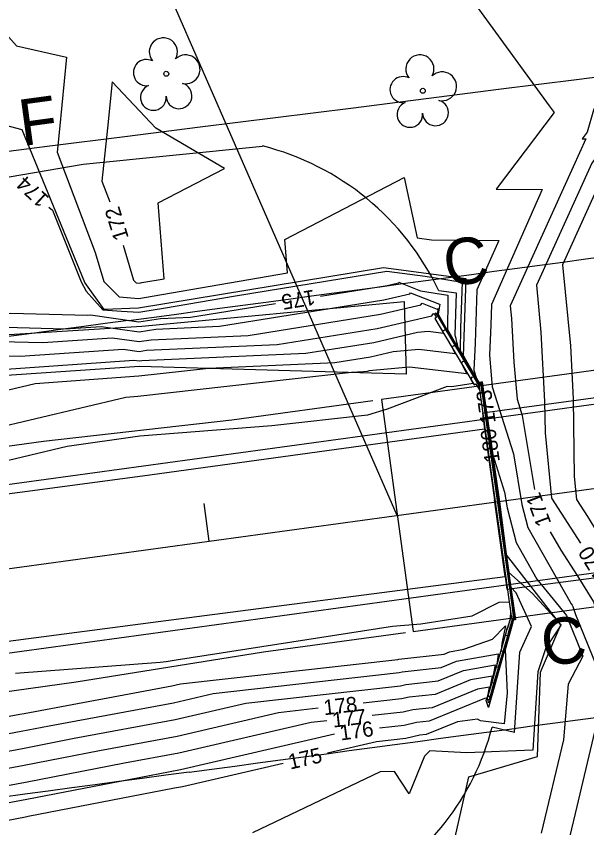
# Model space of a CAD drawing. Extents: x 2086416 to 2115205, y 575507 to 632762.
# Drawn here: x 2111990.8 to 2112066, y 581680.5 to 581787.3 of the extents above; entities that cross this region are included whole.
import ezdxf

# ---------------------------------------------------------------- set-up
doc = ezdxf.new("R2010")
doc.units = 0
for name, color, linetype in [('DTM Contours Major', 7, 'Continuous'), ('DTM Contours Major Text', 7, 'Continuous'), ('DTM Contours Minor', 7, 'Continuous'), ('DTM Contours Minor Text', 7, 'Continuous'), ('Exist Hydro Stream or Body of Water', 7, 'Continuous'), ('Exist Hydrographic FEMA Cross Section', 7, 'Continuous'), ('Exist Right of Way Line', 7, 'Continuous'), ('Exist Roads EOP', 7, 'Continuous'), ('Exist Structure Major Bridge WW', 7, 'Continuous'), ('Exist Structure Major Deck Tunnel Box Culvert', 7, 'Continuous'), ('Exist Vegetation Tree CELL', 7, 'Continuous'), ('Exist Vegetation Woods Line', 7, 'Continuous'), ('Prop EOT', 7, 'Continuous'), ('Prop Horizontal Alignment', 7, 'Continuous'), ('Prop Horizontal Alignment Station Label', 7, 'Continuous'), ('Prop Horizontal Alignment Tick Small', 7, 'Continuous'), ('Prop Paved Shoulder', 7, 'Continuous'), ('Prop Roadway Bridge', 7, 'Continuous'), ('Prop SS Cut Line', 7, 'Continuous'), ('Prop SS Cut Text', 7, 'Continuous'), ('Prop SS Fill Line', 7, 'Continuous'), ('Prop SS Fill Text', 7, 'Continuous')]:
    doc.layers.add(name, color=color, linetype=linetype)

# ---------------------------------------------------------------- blocks, each defined once
blk = doc.blocks.new('EXIST VEGETATION TREE')
at = {"layer": 'Exist Vegetation Tree CELL'}
blk.add_line((0, 0), (0, 0), dxfattribs=at)
blk.add_circle((0, 0), 0.00652, dxfattribs=at)
for centre, radius, start, end in [((-0.0077, 0.0575), 0.0371, 330.1651, 219.7134), ((0.051, 0.0118), 0.038, 257.1011, 134.1999), ((-0.0521, 0.0031), 0.0345, 62.6636, 279.3457), ((-0.0341, -0.0624), 0.0338, 111.5671, 6.231), ((0.0335, -0.058), 0.034, 181.2822, 74.56)]:
    blk.add_arc(centre, radius, start, end, dxfattribs=at)

msp = doc.modelspace()

# ---------------------------------------------------------------- linework, layer by layer
at = {"layer": 'DTM Contours Major'}
for points in [[(2112093.8, 581744.76), (2112090.04, 581754.01), (2112084.44, 581764.89), (2112082, 581767.92), (2112071.78, 581774.96), (2112068.21, 581770.09), (2112066.69, 581768), (2112059.39, 581751.91), (2112059.99, 581745.75), (2112060.47, 581736.61), (2112060.52, 581732.47), (2112061.37, 581723.88), (2112065.2, 581717.95)], [(2112030.94, 581750.48), (2112039.72, 581751.9), (2112041.22, 581752.25), (2112041.27, 581752.31), (2112044.1, 581751.19), (2112047.71, 581750.59), (2112047.72, 581749.96), (2112047.67, 581746.1), (2112048.74, 581744.23), (2112050.09, 581742.01), (2112051.84, 581738.98), (2112051.84, 581739), (2112051.9, 581739.01), (2112052.22, 581739.11), (2112054.23, 581725.19), (2112054.99, 581719.4), (2112055.55, 581715.42), (2112056.63, 581707.92), (2112056.64, 581707.84), (2112056.36, 581707.81), (2112056.35, 581707.81), (2112056.35, 581707.8), (2112056.34, 581707.75), (2112056.18, 581707.22), (2112055.26, 581703.9), (2112055.52, 581698.24), (2112055.12, 581694.18), (2112052.03, 581694.55), (2112051.64, 581694.79), (2112049, 581694.43), (2112044.87, 581692.75), (2112044.04, 581692.66), (2112042.16, 581692.24), (2112038.33, 581691.81), (2112031.87, 581690.31)], [(2111925.76, 581740.81), (2111939.96, 581741.82), (2111942.79, 581742.12), (2111957.22, 581743.14), (2111973.76, 581745.6), (2111976.3, 581745.78), (2111990.11, 581748.26), (2112000.27, 581747.97), (2112000.62, 581748), (2112007.02, 581747.09), (2112009.87, 581747.54), (2112013.82, 581747.72), (2112025.01, 581749.52)], [(2112052.88, 581733.8), (2112052.83, 581734.18), (2112052.14, 581738.94), (2112052.03, 581738.9), (2112051.84, 581738.88), (2112051.83, 581738.81), (2112051.24, 581739.82), (2112048.65, 581744.06), (2112048.58, 581743.9), (2112048.44, 581743.93), (2112048.38, 581743.81), (2112048.2, 581743.84), (2112048.69, 581742.9), (2112043.9, 581743.46), (2112040.53, 581743.16), (2112037.52, 581742.46), (2112032.82, 581741.7), (2112016.21, 581740.97), (2112007.01, 581739.93), (2111993.35, 581738.95), (2111987.18, 581737.48), (2111979.95, 581737.18), (2111962.62, 581735.88)], [(2111984.3, 581691.85), (2111991.51, 581693.19), (2111995.2, 581693.9), (2112011.56, 581696.95), (2112016.81, 581698.17), (2112041.29, 581700.92), (2112041.72, 581701.02), (2112046.84, 581701.59), (2112048.85, 581702.41), (2112054.34, 581703.38), (2112054.34, 581703.36), (2112054.13, 581701.68), (2112054.22, 581701.66), (2112054.39, 581701.62), (2112055.99, 581706.94), (2112056.23, 581707.78), (2112056.23, 581707.97), (2112056.4, 581707.99), (2112056.49, 581708), (2112056.39, 581708.74), (2112056.03, 581711.2), (2112053.69, 581727.85)], [(2112026.02, 581688.95), (2112012.75, 581685.87), (2112011.72, 581685.68), (2111992.43, 581681.95), (2111992.08, 581681.89), (2111986.82, 581680.87), (2111963.21, 581673.22), (2111949.06, 581671.62), (2111934.77, 581668.82), (2111928.47, 581668.07)]]:
    msp.add_lwpolyline(points, dxfattribs=at)
at = {"layer": 'DTM Contours Minor'}
for points in [[(2112088.83, 581814.72), (2112079.12, 581800.73), (2112078.14, 581799.13), (2112071.05, 581784.53), (2112066.9, 581774.98), (2112066.08, 581772.08), (2112065.42, 581771.2), (2112065.88, 581771.2), (2112064.24, 581767.51), (2112055.95, 581749.21), (2112056.11, 581747.54), (2112056.41, 581741.81), (2112056.85, 581736.91), (2112057.52, 581734.78), (2112059.14, 581725.01)], [(2112066.28, 581795.74), (2112048, 581793.55), (2112061.06, 581775.54), (2112061.72, 581774.65), (2112054.08, 581764.55), (2112060.15, 581764.51), (2112053.46, 581749.4), (2112053.37, 581746.7), (2112053.2, 581742.71), (2112053.57, 581738.55), (2112056.36, 581729.73), (2112057.47, 581723.04), (2112058.24, 581720.01), (2112063.98, 581709.95), (2112064.08, 581709.79), (2112064.18, 581709.63), (2112064.52, 581708.58), (2112068.43, 581698.96)], [(2111985.53, 581789.47), (2111990.87, 581783.42), (2111997.45, 581781.94), (2111996.55, 581772.46), (2111996.22, 581769.42), (2112001.25, 581756.24), (2112002.41, 581752.4), (2112004.43, 581750.39), (2112007.02, 581750.16), (2112008.77, 581750.47), (2112026.58, 581753.57), (2112026.24, 581757.95), (2112041.95, 581766.09), (2112043.66, 581758.15), (2112045.56, 581757.88), (2112054.43, 581757.82), (2112051.55, 581751.32), (2112051.3, 581744.31), (2112051.15, 581740.72), (2112051.49, 581739.66), (2112051.84, 581739.05), (2112051.84, 581739.05), (2112051.85, 581739.05), (2112052.25, 581739.18), (2112052.29, 581738.92)], [(2112018.28, 581767.31), (2112009.22, 581772.58), (2112003.47, 581778.68), (2112002.89, 581772.59), (2112002.13, 581765.62), (2112003.16, 581762.91)], [(2112090.84, 581746.67), (2112087.88, 581753.93), (2112083.49, 581762.46), (2112080.05, 581766.74), (2112072.78, 581771.75), (2112070.24, 581768.28), (2112067.06, 581763.93), (2112062.83, 581754.6), (2112063.87, 581743.96), (2112064.24, 581736.95), (2112064.38, 581726.75), (2112064.67, 581723.71), (2112066.11, 581721.48), (2112068.07, 581718.32), (2112071.42, 581714.16), (2112071.68, 581713.88)], [(2112004.94, 581757.18), (2112006.32, 581752.58), (2112006.66, 581752.25), (2112007.09, 581752.21), (2112007.38, 581752.26), (2112010.34, 581752.77), (2112009.55, 581762.78), (2112018.28, 581767.31)], [(2111995.16, 581762.21), (2111995.62, 581761.79), (2111999.42, 581752.35), (2112000.05, 581751.13), (2112002.24, 581748.66), (2112004.72, 581748.49), (2112007, 581748.39), (2112007.53, 581748.48), (2112010.25, 581748.91), (2112019.76, 581750.54), (2112039.66, 581753.78), (2112044.71, 581753.1), (2112049.6, 581752.31), (2112049.39, 581746.33), (2112049.35, 581743.32), (2112049.57, 581742.92), (2112049.86, 581742.44), (2112051.84, 581739.01), (2112051.84, 581739.02), (2112051.87, 581739.03), (2112052.24, 581739.15), (2112054.51, 581723.4), (2112055.37, 581716.84), (2112055.45, 581716.26), (2112055.77, 581714.08), (2112058.85, 581711.31), (2112062.23, 581707.68), (2112062.59, 581707.23), (2112062.61, 581707.18), (2112062.4, 581706.79), (2112060.65, 581704.16), (2112059.58, 581701), (2112058.9, 581690.72), (2112050.19, 581690.33), (2112045.35, 581690.6), (2112044.66, 581689.92), (2112042.62, 581684.93), (2112040.71, 581687.89), (2112038.81, 581687.86), (2112021.96, 581679.82)], [(2111989.42, 581746.39), (2111997.31, 581746.17), (2112002.05, 581746.5), (2112007.03, 581745.79), (2112009.25, 581746.14), (2112017.62, 581746.51), (2112039.28, 581750.01), (2112042.69, 581750.8), (2112042.79, 581750.94), (2112046.63, 581749.42), (2112046.67, 581749.44), (2112046.44, 581748.1), (2112047.9, 581745.54), (2112050.32, 581741.57), (2112051.84, 581738.94), (2112051.84, 581738.98), (2112051.92, 581738.99), (2112052.2, 581739.08), (2112053.95, 581726.99), (2112054.61, 581721.96), (2112055.65, 581714.57), (2112056.58, 581708.08), (2112056.61, 581707.88), (2112056.37, 581707.84), (2112056.33, 581707.84), (2112056.33, 581707.79), (2112056.27, 581707.59), (2112055.52, 581705.09), (2112053.13, 581696.5), (2112053.06, 581696.33), (2112052.78, 581697.26), (2112052.76, 581697.27), (2112052.79, 581697.38), (2112052.82, 581697.54), (2112052.56, 581697.49), (2112045.26, 581694.52), (2112043.57, 581694.33), (2112041.98, 581693.97), (2112038.71, 581693.61)], [(2111988.73, 581744.52), (2111994.35, 581744.36), (2112003.48, 581745), (2112007.05, 581744.49), (2112008.64, 581744.74), (2112021.42, 581745.31), (2112038.84, 581748.12), (2112044.16, 581749.36), (2112044.32, 581749.57), (2112046.31, 581748.78), (2112046.43, 581748.85), (2112046.31, 581748.16), (2112047.06, 581746.85), (2112050.55, 581741.13), (2112051.83, 581738.91), (2112051.84, 581738.95), (2112051.95, 581738.97), (2112052.19, 581739.04), (2112053.67, 581728.79), (2112054.23, 581724.52), (2112055.74, 581713.73), (2112056.53, 581708.25), (2112056.58, 581707.91), (2112056.38, 581707.88), (2112056.3, 581707.87), (2112056.3, 581707.79), (2112056.2, 581707.43), (2112054.86, 581702.97), (2112053.32, 581697.44), (2112053.11, 581696.9), (2112052.99, 581697.31), (2112052.84, 581697.36), (2112053.01, 581698.03), (2112053.2, 581699), (2112051.63, 581698.72), (2112045.65, 581696.29), (2112043.11, 581696), (2112041.81, 581695.71), (2112037.73, 581695.25)], [(2111988.04, 581742.65), (2111991.38, 581742.56), (2112004.92, 581743.5), (2112007.06, 581743.19), (2112008.02, 581743.35), (2112025.22, 581744.11), (2112038.4, 581746.24), (2112045.62, 581747.91), (2112045.84, 581748.21), (2112045.99, 581748.15), (2112046.19, 581748.25), (2112046.19, 581748.22), (2112046.22, 581748.15), (2112050.78, 581740.69), (2112051.83, 581738.88), (2112051.84, 581738.93), (2112051.98, 581738.95), (2112052.17, 581739.01), (2112053.39, 581730.58), (2112053.85, 581727.08), (2112055.84, 581712.89), (2112056.48, 581708.41), (2112056.55, 581707.94), (2112056.38, 581707.92), (2112056.28, 581707.9), (2112056.28, 581707.79), (2112056.13, 581707.27), (2112054.2, 581700.85), (2112053.51, 581698.37), (2112053.25, 581697.7), (2112053.08, 581697.81), (2112053.02, 581697.83), (2112053.24, 581698.67), (2112053.58, 581700.46), (2112050.71, 581699.95), (2112046.05, 581698.05), (2112042.64, 581697.67), (2112041.63, 581697.45), (2112036.58, 581696.88)], [(2111972.02, 581687.28), (2111991.69, 581690.94), (2111998.5, 581692.26), (2112011.8, 581694.74), (2112021.11, 581696.9), (2112041.46, 581699.18), (2112042.18, 581699.34), (2112046.44, 581699.82), (2112049.78, 581701.18), (2112053.96, 581701.92), (2112053.57, 581699.86), (2112053.53, 581699.59), (2112053.55, 581699.59), (2112053.78, 581699.53), (2112056.06, 581707.1), (2112056.25, 581707.78), (2112056.25, 581707.93), (2112056.39, 581707.95), (2112056.52, 581707.97), (2112056.43, 581708.57), (2112055.94, 581712.04), (2112053.47, 581729.64), (2112053.11, 581732.38), (2112052.15, 581738.97), (2112052, 581738.92), (2112051.84, 581738.9), (2112051.83, 581738.84), (2112051.01, 581740.26), (2112047.38, 581746.2), (2112047.29, 581745.96), (2112047.22, 581745.98), (2112047.2, 581745.92), (2112046.94, 581745.97), (2112047.14, 581745.57), (2112045.12, 581745.81), (2112043.7, 581745.68), (2112037.96, 581744.35), (2112029.02, 581742.91), (2112007.4, 581741.95), (2112007.08, 581741.9), (2112006.35, 581742), (2111988.9, 581740.79)], [(2111972.86, 581692), (2111991.32, 581695.44), (2111991.89, 581695.55), (2112011.33, 581699.17), (2112012.5, 581699.44), (2112041.11, 581702.66), (2112041.25, 581702.69), (2112047.23, 581703.36), (2112047.92, 581703.64), (2112049.83, 581703.98), (2112053.59, 581705.33), (2112055.33, 581707.05), (2112054.85, 581704.75), (2112054.73, 581703.77), (2112054.9, 581703.73), (2112054.99, 581703.71), (2112055.92, 581706.78), (2112056.21, 581707.78), (2112056.21, 581708), (2112056.41, 581708.03), (2112056.46, 581708.03), (2112056.34, 581708.9), (2112056.13, 581710.35), (2112052.7, 581734.75), (2112052.54, 581735.97), (2112052.12, 581738.9), (2112052.05, 581738.88), (2112051.85, 581738.85), (2112051.83, 581738.77), (2112051.47, 581739.38), (2112049.92, 581741.93), (2112049.87, 581741.83), (2112049.66, 581741.88), (2112049.57, 581741.7), (2112049.46, 581741.72), (2112050.23, 581740.24), (2112042.68, 581741.12), (2112037.37, 581740.64), (2112037.08, 581740.57), (2112036.62, 581740.5), (2112035.02, 581740.43), (2112006.85, 581737.26), (2112005.29, 581737.15), (2111987.47, 581732.91)], [(2111990.76, 581700.83), (2112009.81, 581702.3), (2112010.62, 581702.39), (2112011.92, 581702.59), (2112040.43, 581707.04), (2112044.17, 581707.34), (2112050.92, 581708.39), (2112054.47, 581710.17), (2112055.79, 581710.24), (2112055.98, 581709.04), (2112055.93, 581707.96), (2112055.56, 581706.75), (2112055.49, 581706.77), (2112055.35, 581706.12), (2112055.32, 581705.86), (2112055.57, 581705.81), (2112055.6, 581705.8), (2112055.84, 581706.62), (2112056.18, 581707.77), (2112056.18, 581708.03), (2112056.41, 581708.06), (2112056.43, 581708.07), (2112056.29, 581709.07), (2112056.23, 581709.51), (2112052.32, 581737.31), (2112052.26, 581737.77), (2112052.1, 581738.87), (2112052.08, 581738.86), (2112051.85, 581738.83), (2112051.82, 581738.74), (2112051.71, 581738.94), (2112051.18, 581739.8), (2112051.17, 581739.77), (2112050.87, 581739.83), (2112050.75, 581739.59), (2112050.72, 581739.6), (2112051.05, 581738.96), (2112048.26, 581738.52), (2112047.64, 581738.59), (2112039.72, 581735.59), (2112037.13, 581734.8), (2112024.52, 581733.41), (2112007.14, 581732.06), (2111997.58, 581730.68), (2111987.77, 581728.34)], [(2112053.15, 581732.98), (2112053.64, 581729.6), (2112055.19, 581724.68), (2112055.54, 581722.6), (2112056.71, 581718.04), (2112059.45, 581713.23), (2112063.34, 581708.44), (2112065.52, 581703.07), (2112063.58, 581699.41), (2112062.95, 581692.04), (2112060.03, 581679.77)], [(2112061.21, 581719.46), (2112062.6, 581717.03), (2112064.76, 581713.69), (2112066.89, 581710.24), (2112070.14, 581700.28), (2112072.84, 581697.24), (2112070.63, 581692.11), (2112066.05, 581673.08), (2112062.82, 581653.08), (2112059.86, 581649.8), (2112053.49, 581643.44), (2112049.37, 581635.99)], [(2112030.61, 581696.21), (2112025.42, 581695.63), (2112012.04, 581692.52), (2112001.8, 581690.61), (2111991.88, 581688.69), (2111977.03, 581685.93), (2111962.38, 581683.09), (2111953.41, 581681.8), (2111943.32, 581680.88), (2111929.54, 581678.91), (2111913.53, 581677.46), (2111903.25, 581675.52), (2111889.81, 581672.88), (2111877.32, 581670.52), (2111860.03, 581667.11), (2111854.99, 581666.74), (2111846.39, 581665.97), (2111835.52, 581665.17), (2111833.31, 581664.98)], [(2112067.49, 581694.94), (2112064.51, 581682.38), (2112062.08, 581672.28), (2112061.12, 581666.37), (2112052.96, 581657.34)], [(2112031.77, 581694.58), (2112029.72, 581694.35), (2112012.28, 581690.31), (2112005.11, 581688.97), (2111992.06, 581686.45), (2111982.05, 581684.58), (2111962.56, 581680.8), (2111956.92, 581679.99), (2111943.51, 581678.78), (2111934.94, 581677.55), (2111913.68, 581675.63), (2111907.39, 581674.44), (2111889.3, 581670.89), (2111883.08, 581669.72), (2111859.35, 581665.03), (2111858.2, 581664.94), (2111846.44, 581663.89), (2111842.37, 581663.59), (2111834.55, 581662.91)], [(2112032.78, 581692.79), (2112012.51, 581688.09), (2112008.41, 581687.33), (2111992.25, 581684.2), (2111987.07, 581683.23), (2111962.73, 581678.52), (2111960.43, 581678.19), (2111943.7, 581676.67), (2111940.33, 581676.18), (2111913.84, 581673.8), (2111911.52, 581673.36), (2111889.18, 581668.98), (2111888.94, 581668.85), (2111888.64, 581668.76), (2111861.62, 581658.14), (2111851.19, 581658.87), (2111839.99, 581657.56), (2111837.2, 581658.34)]]:
    msp.add_lwpolyline(points, dxfattribs=at)
at = {"layer": 'Exist Hydro Stream or Body of Water'}
for points in [[(2112059.94, 581700.98), (2112062.59, 581707.22), (2112055.44, 581716.4), (2112054.67, 581722.41), (2112052.26, 581739.2), (2112051.84, 581739.05), (2112049.8, 581742.56), (2112050.11, 581752.77), (2112039.24, 581754.19), (2112006.97, 581748.92), (2112002.42, 581748.72), (2111999.87, 581752.29), (2111991.63, 581772.37), (2111979.18, 581775.68), (2111967.53, 581787.22), (2111962.27, 581798.52)], [(2112027.13, 581638.7), (2112023.35, 581643.17), (2112018.58, 581667.17), (2112016.71, 581676.59), (2112025.79, 581677.58), (2112026.82, 581667.59), (2112026.82, 581663.09), (2112029.79, 581659.93), (2112034.68, 581659.86), (2112042.82, 581668.45), (2112047.95, 581675.95), (2112050.49, 581687.19), (2112059.54, 581689.87), (2112059.94, 581700.98)]]:
    msp.add_lwpolyline(points, dxfattribs=at)
at = {"layer": 'Exist Hydrographic FEMA Cross Section'}
msp.add_lwpolyline([(2112074.59, 581780.22), (2112064.67, 581778.97), (2112054.76, 581777.72), (2112044.84, 581776.46), (2112034.92, 581775.21), (2112025.01, 581773.96), (2112015.09, 581772.71), (2112005.17, 581771.46), (2111995.26, 581770.21), (2111985.34, 581768.95), (2111975.42, 581767.7), (2111965.51, 581766.45), (2111955.59, 581765.2), (2111945.67, 581763.95), (2111935.76, 581762.7), (2111925.84, 581761.45), (2111915.92, 581760.19)], dxfattribs=at)
at = {"layer": 'Exist Right of Way Line'}
for centre, radius, start, end in [((2100483.79, 667614.96), 86637.25, 277.6423877, 277.7710056), ((2119136.65, 528602.9), 53620.67, 97.642388, 97.856215), ((2100483.79, 667614.96), 86697.25, 277.6423877, 277.7710056), ((2119136.65, 528602.9), 53560.67, 97.642388, 97.856215)]:
    msp.add_arc(centre, radius, start, end, dxfattribs=at)
at = {"layer": 'Exist Roads EOP'}
for points in [[(2111568.95, 581657.38), (2111567.48, 581667.28), (2111614.17, 581673.23), (2111663.5, 581679.94), (2111712.97, 581686.46), (2111762.01, 581693.34), (2111810.99, 581700.16), (2111860.08, 581706.99), (2111909.44, 581713.78), (2111958.29, 581720.29), (2112007.47, 581726.81), (2112052.56, 581733.02), (2112053.87, 581723.65)], [(2111568.95, 581657.38), (2111567.48, 581667.28), (2111614.17, 581673.23), (2111663.5, 581679.94), (2111712.97, 581686.46), (2111762.01, 581693.34), (2111810.99, 581700.16), (2111860.08, 581706.99), (2111909.44, 581713.78), (2111958.29, 581720.29), (2112007.47, 581726.81), (2112052.56, 581733.02), (2112053.87, 581723.65)], [(2111568.95, 581657.38), (2111570.38, 581647.67), (2111616.94, 581653.79), (2111666.48, 581660.7), (2111715.4, 581667.63), (2111764.58, 581674.5), (2111813.39, 581681.19), (2111862.6, 581687.87), (2111911.63, 581694.62), (2111960.56, 581701.23), (2112009.92, 581707.7), (2112055.28, 581713.55), (2112053.87, 581723.65)]]:
    msp.add_lwpolyline(points, dxfattribs=at)
at = {"layer": 'Exist Structure Major Bridge WW'}
for points in [[(2112051.91, 581738.08), (2112051.82, 581738.72), (2112051.61, 581739.07), (2112046.18, 581748.22), (2112045.97, 581748.09), (2112046.23, 581747.65), (2112046.01, 581747.52), (2112051.19, 581738.8), (2112051.41, 581738.93), (2112051.91, 581738.08)], [(2112056.42, 581708.08), (2112056.17, 581708.05), (2112051.85, 581738.81), (2112052.09, 581738.85), (2112056.42, 581708.08)], [(2112056.09, 581708.38), (2112056.17, 581707.77), (2112055.82, 581706.56), (2112053.66, 581699.13), (2112053.15, 581697.35), (2112052.91, 581697.42), (2112053.42, 581699.2), (2112055.54, 581706.64), (2112056.09, 581708.38)]]:
    msp.add_lwpolyline(points, dxfattribs=at)
at = {"layer": 'Exist Structure Major Deck Tunnel Box Culvert'}
msp.add_lwpolyline([(2112052.27, 581735.09), (2112052.56, 581733.02), (2112053.87, 581723.65), (2112055.28, 581713.55), (2112055.51, 581711.88), (2112073.35, 581714.22), (2112090.18, 581716.43), (2112107.62, 581718.72), (2112107.32, 581720.97), (2112106.04, 581730.56), (2112104.78, 581739.98), (2112104.51, 581742.07), (2112086.98, 581739.73), (2112070.12, 581737.48), (2112052.27, 581735.09)], dxfattribs=at)
at = {"layer": 'Exist Vegetation Woods Line'}
for points in [[(2111543, 581784.1), (2111565.77, 581734.52), (2111587.19, 581707.45), (2111708.99, 581713.78), (2111811.99, 581727.73), (2111909.41, 581740.4), (2112007.41, 581746.55), (2112041.96, 581749.79), (2112042.22, 581740.22)], [(2112042.22, 581740.22), (2112007.09, 581741.23), (2111957.14, 581737.86), (2111908.66, 581731.85), (2111808.65, 581718.24), (2111760.41, 581712.7), (2111710.34, 581706.77), (2111661.65, 581697.22), (2111616.66, 581692.44), (2111575, 581689.29), (2111546.91, 581687.08), (2111515.04, 581695.86), (2111502.17, 581702.85), (2111491.11, 581719.62), (2111479.28, 581746.11)]]:
    msp.add_lwpolyline(points, dxfattribs=at)
at = {"layer": 'Prop EOT'}
for p, q in [((2111430.06, 581649.33), (2112312.03, 581769.69)), ((2111433.04, 581627.53), (2112315, 581747.89))]:
    msp.add_line(p, q, dxfattribs=at)
at = {"layer": 'Prop Horizontal Alignment'}
msp.add_line((2111431.55, 581638.43), (2112404.47, 581771.2), dxfattribs=at)
at = {"layer": 'Prop Horizontal Alignment Station Label'}
msp.add_line((2112041.04, 581721.6), (2111981.25, 581858.37), dxfattribs=at)
at = {"layer": 'Prop Horizontal Alignment Tick Small'}
msp.add_line((2112016.27, 581718.22), (2112015.6, 581723.18), dxfattribs=at)
at = {"layer": 'Prop Paved Shoulder'}
for p, q in [((2112019.27, 581734.19), (2112037.85, 581736.73)), ((2111994.42, 581731.39), (2112019.27, 581734.19)), ((2111633.58, 581682.15), (2111994.42, 581731.39)), ((2112023.44, 581703.64), (2112042.12, 581706.19)), ((2111998.75, 581699.68), (2112023.44, 581703.64)), ((2111644.95, 581651.4), (2111998.75, 581699.68))]:
    msp.add_line(p, q, dxfattribs=at)
at = {"layer": 'Prop Roadway Bridge'}
for p, q in [((2112118.22, 581747.7), (2112038.96, 581736.88)), ((2112038.96, 581736.88), (2112043.13, 581706.33)), ((2112043.13, 581706.33), (2112122.39, 581717.15))]:
    msp.add_line(p, q, dxfattribs=at)
at = {"layer": 'Prop SS Cut Line'}
for p, q in [((2112048.87, 581750.88), (2112046.52, 581751.18)), ((2112048.66, 581745.4), (2112048.87, 581750.88)), ((2112051.84, 581739.02), (2112049.15, 581743.4)), ((2112052.24, 581739.15), (2112051.84, 581739.02)), ((2112056.03, 581712.18), (2112052.24, 581739.15)), ((2112056.71, 581711.42), (2112056.03, 581712.18)), ((2112058.74, 581706.99), (2112056.71, 581711.42)), ((2112057.21, 581703.61), (2112058.74, 581706.99)), ((2112056.51, 581693.02), (2112057.21, 581703.61)), ((2112056.51, 581693.02), (2112053.54, 581693.71))]:
    msp.add_line(p, q, dxfattribs=at)
msp.add_arc((2112014.71, 581736.12), 35.2, 11.9374, 15.2873, dxfattribs=at)
at = {"layer": 'Prop SS Fill Line'}
for p, q in [((2111999.66, 581767.87), (2112023.3, 581770.25)), ((2111959.96, 581761.09), (2111999.66, 581767.87))]:
    msp.add_line(p, q, dxfattribs=at)
for centre, radius, start, end in [((2112014.71, 581736.12), 35.2, 25.3321, 75.8737), ((2112020.67, 581702.15), 33.94, 298.1531, 345.6062)]:
    msp.add_arc(centre, radius, start, end, dxfattribs=at)

# ---------------------------------------------------------------- block references
at = {"layer": 'Exist Vegetation Tree CELL', "xscale": 50, "yscale": 50}
for p in [(2112010.62, 581779.76), (2112044.42, 581777.52)]:
    msp.add_blockref('EXIST VEGETATION TREE', p, dxfattribs=at)

# ---------------------------------------------------------------- texts
at = {"layer": 'DTM Contours Major Text'}
for s, rotation, p in [('175', 189.1761, (2112030.06, 581751.35)), ('180', 97.8505, (2112054.58, 581728.71)), ('170', 121.8887, (2112068.84, 581714)), ('175', 13.0591, (2112026.95, 581688.14))]:
    msp.add_text(s, height=2, rotation=rotation, dxfattribs=at).set_placement(p)
at = {"layer": 'DTM Contours Minor Text'}
for s, rotation, p in [('174', 137.1487, (2111995.31, 581763.44)), ('172', 107.1837, (2112005.7, 581758.17)), ('173', 98.2249, (2112054.04, 581733.84)), ('171', 110.4872, (2112061.37, 581720.61)), ('178', 6.4112, (2112031.44, 581695.3)), ('177', 6.4112, (2112032.6, 581693.67)), ('176', 7.834, (2112033.61, 581691.97))]:
    msp.add_text(s, height=2, rotation=rotation, dxfattribs=at).set_placement(p)
at = {"layer": 'Prop SS Cut Text'}
for p in [(2112047.57, 581751.69), (2112060.44, 581701.69)]:
    msp.add_text('C', height=6.1, rotation=7.771, dxfattribs=at).set_placement(p)
at = {"layer": 'Prop SS Fill Text'}
msp.add_text('F', height=6.1, rotation=7.771, dxfattribs=at).set_placement((2111991.64, 581770.23))

doc.saveas('drawing.dxf')
